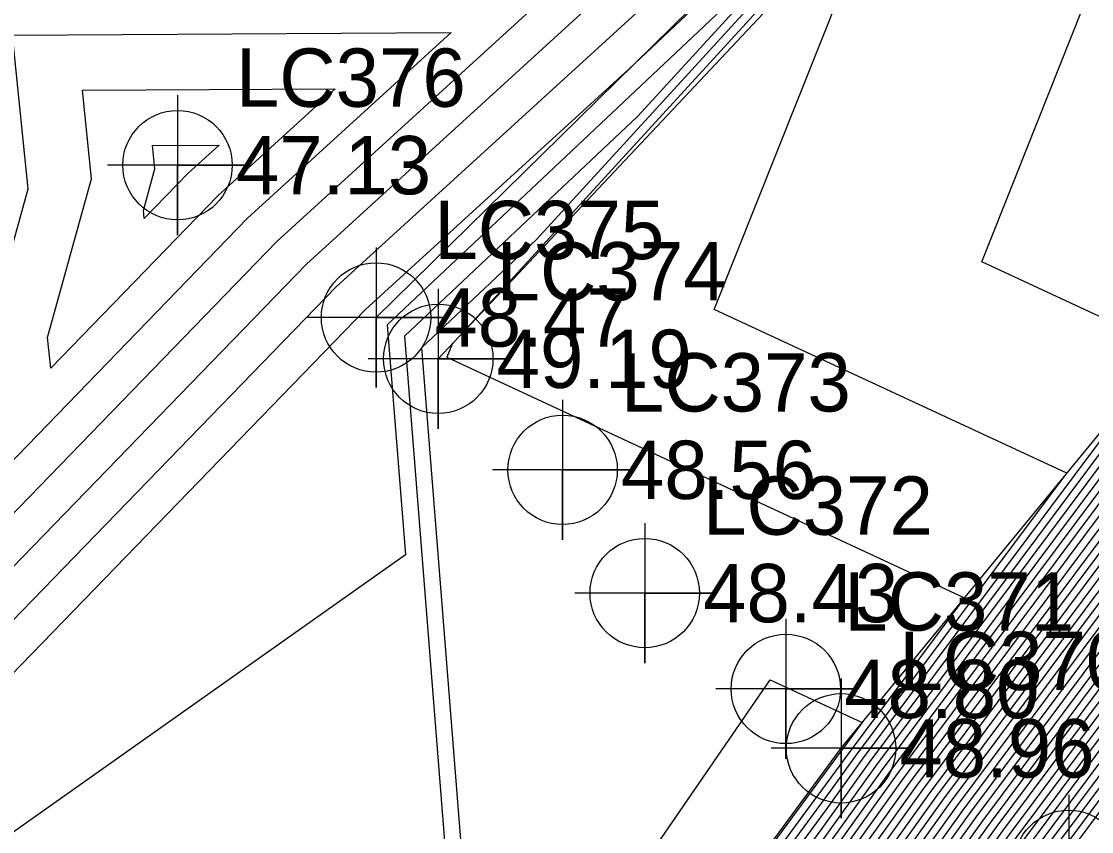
# Model space of a CAD drawing. Extents: x 2188792 to 2191981, y 386090 to 389710.
# Drawn here: x 2190620.76 to 2190666.61, y 388389.13 to 388423.85 of the extents above; entities that cross this region are included whole.
import ezdxf

# ---------------------------------------------------------------- set-up
doc = ezdxf.new("R2010")
doc.units = 0
for name, color, linetype in [('DTM Contours Major', 7, 'Continuous'), ('DTM Contours Minor', 7, 'Continuous'), ('Exist DTM Breakline', 7, 'Continuous'), ('Exist DTM Breakline Cogo Elevation', 7, 'Continuous'), ('Exist DTM Breakline Cogo Number', 7, 'Continuous'), ('Exist DTM Breakline Cogo Point CELL', 7, 'Continuous'), ('Exist DTM Breakline Underwater', 7, 'Continuous'), ('Exist DTM Breakline Underwater Cogo Elevation', 7, 'Continuous'), ('Exist DTM Breakline Underwater Cogo Number', 7, 'Continuous'), ('Exist DTM Breakline Underwater Cogo Point CELL', 7, 'Continuous'), ('Exist DTM Drainline Cogo Elevation', 7, 'Continuous'), ('Exist DTM Drainline Cogo Number', 7, 'Continuous'), ('Exist DTM Drainline Cogo Point CELL', 7, 'Continuous'), ('Exist DTM Regular Point Underwater CELL', 7, 'Continuous'), ('Exist DTM Regular Point Underwater Cogo Elevation', 7, 'Continuous'), ('Exist DTM Regular Point Underwater Cogo Number', 7, 'Continuous')]:
    doc.layers.add(name, color=color, linetype=linetype)

msp = doc.modelspace()

# ---------------------------------------------------------------- linework, layer by layer
at = {"layer": 'DTM Contours Major'}
for points in [[(2190568.798, 388266.353), (2190583.416, 388291.496), (2190583.418, 388291.499), (2190583.463, 388291.548), (2190591.567, 388301.461), (2190599.313, 388311.319), (2190609.295, 388325.595), (2190610.489, 388327.204), (2190624.421, 388347.007), (2190639.263, 388367.15), (2190642.16, 388371.198), (2190654.87, 388388.448), (2190657.367, 388391.933), (2190674.632, 388415.056), (2190675.153, 388415.756), (2190678.699, 388420.503), (2190681.482, 388442.694)], [(2190691.003, 388434.343), (2190676.602, 388415.066), (2190673.076, 388410.326), (2190658.796, 388391.202), (2190653.901, 388384.369), (2190643.502, 388370.255), (2190637.801, 388362.288), (2190625.818, 388346.025), (2190614.57, 388330.037), (2190610.468, 388324.509), (2190595.776, 388303.496), (2190593.278, 388300.122), (2190586.046, 388292.232), (2190584.709, 388290.425), (2190572.676, 388269.728)], [(2190695.547, 388432.587), (2190686.376, 388420.26), (2190680.95, 388412.997), (2190668.407, 388396.137), (2190663.084, 388389.008), (2190650.997, 388372.134), (2190647.526, 388367.424), (2190633.415, 388347.702), (2190630.009, 388343.08), (2190626.812, 388338.536), (2190613.987, 388321.249), (2190609.443, 388314.75), (2190596.353, 388297.074), (2190593.932, 388294.432), (2190588.589, 388287.213), (2190584.31, 388279.853), (2190571.718, 388262.612)], [(2190658.474, 388431.603), (2190642.824, 388414.506), (2190637.904, 388409.864), (2190640.459, 388377.605), (2190652.837, 388395.636), (2190656.785, 388393.8), (2190655.937, 388392.665), (2190655.838, 388392.526), (2190640.818, 388372.142), (2190640.726, 388372.012), (2190623.024, 388347.989)], [(2190696.694, 388431.508), (2190684.833, 388415.566), (2190682.399, 388412.307), (2190666.851, 388391.407), (2190664.514, 388388.277), (2190650.029, 388368.056), (2190648.868, 388366.48), (2190631.952, 388342.84), (2190631.406, 388342.098), (2190630.893, 388341.369), (2190615.16, 388320.162), (2190613.999, 388318.502), (2190597.378, 388296.058), (2190596.56, 388295.166), (2190589.883, 388286.143), (2190588.188, 388283.228), (2190572.538, 388261.8)], [(2190689.461, 388429.649), (2190678.051, 388414.376), (2190671.52, 388405.597), (2190660.226, 388390.471), (2190652.933, 388380.291), (2190644.843, 388369.311), (2190636.339, 388357.426), (2190627.215, 388345.044), (2190618.651, 388332.87), (2190611.641, 388323.422), (2190600.332, 388307.248), (2190594.303, 388299.106), (2190588.675, 388292.966), (2190586.003, 388289.355), (2190576.554, 388273.103)], [(2190649.117, 388428.193), (2190632.97, 388413.45), (2190609.993, 388389.743), (2190609.568, 388393.994), (2190615.612, 388415.825), (2190614.644, 388425.349)], [(2190687.918, 388424.954), (2190679.5, 388413.687), (2190669.963, 388400.867), (2190661.655, 388389.74), (2190651.965, 388376.212), (2190646.185, 388368.368), (2190634.877, 388352.564), (2190628.612, 388344.062), (2190622.732, 388335.703), (2190612.814, 388322.336), (2190604.888, 388310.999), (2190595.328, 388298.09), (2190591.303, 388293.699), (2190587.296, 388288.284), (2190580.432, 388276.478), (2190570.899, 388263.425)]]:
    msp.add_lwpolyline(points, dxfattribs=at)
at = {"layer": 'DTM Contours Minor'}
for points in [[(2190571.407, 388303.397), (2190583.344, 388293.67), (2190583.939, 388293.379), (2190590.892, 388301.886), (2190603.941, 388318.49), (2190609.061, 388325.813), (2190609.673, 388326.638), (2190624.141, 388347.204), (2190639.556, 388368.123), (2190641.892, 388371.387), (2190655.063, 388389.263), (2190657.081, 388392.08), (2190674.316, 388415.163), (2190673.371, 388415.602), (2190673.878, 388416.875), (2190674.831, 388419.267), (2190678.042, 388444.871)], [(2190658.138, 388431.777), (2190647.168, 388419.793), (2190637.167, 388410.354), (2190639.153, 388385.282), (2190618.442, 388370.645), (2190598.132, 388368.331), (2190593.172, 388367.799), (2190593.203, 388371.758), (2190593.155, 388372.239), (2190604.747, 388414.112), (2190604.076, 388420.718), (2190600.234, 388423.53), (2190598.478, 388437.676)], [(2190571.125, 388268.378), (2190584.192, 388290.854), (2190584.995, 388291.939), (2190592.868, 388300.528), (2190593.954, 388301.995), (2190609.999, 388324.943), (2190612.938, 388328.904), (2190625.259, 388346.418), (2190638.386, 388364.233), (2190642.965, 388370.632), (2190654.289, 388386.001), (2190658.224, 388391.495), (2190673.698, 388412.218), (2190676.022, 388415.342), (2190691.62, 388436.221)], [(2190571.9, 388269.053), (2190584.45, 388290.639), (2190585.521, 388292.086), (2190593.073, 388300.325), (2190594.865, 388302.746), (2190610.233, 388324.726), (2190613.754, 388329.471), (2190625.538, 388346.222), (2190638.094, 388363.261), (2190643.233, 388370.444), (2190654.095, 388385.185), (2190658.51, 388391.348), (2190673.387, 388411.272), (2190676.312, 388415.204), (2190691.312, 388435.282)], [(2190690.695, 388433.404), (2190676.892, 388414.928), (2190672.764, 388409.38), (2190659.082, 388391.056), (2190653.708, 388383.554), (2190643.77, 388370.066), (2190637.509, 388361.316), (2190626.097, 388345.829), (2190615.386, 388330.604), (2190610.703, 388324.291), (2190596.688, 388304.246), (2190593.483, 388299.919), (2190586.572, 388292.379), (2190584.968, 388290.211), (2190573.452, 388270.403)], [(2190694.858, 388433.235), (2190687.301, 388423.077), (2190680.08, 388413.411), (2190669.341, 388398.975), (2190662.227, 388389.447), (2190651.578, 388374.581), (2190646.721, 388367.99), (2190634.292, 388350.619), (2190629.171, 388343.669), (2190624.364, 388336.837), (2190613.283, 388321.901), (2190606.71, 388312.5), (2190595.738, 388297.683), (2190592.355, 388293.992), (2190587.813, 388287.856), (2190581.983, 388277.828), (2190571.226, 388263.1)], [(2190695.088, 388433.019), (2190686.993, 388422.138), (2190680.37, 388413.273), (2190669.03, 388398.029), (2190662.513, 388389.301), (2190651.384, 388373.765), (2190646.99, 388367.801), (2190633.999, 388349.647), (2190629.45, 388343.473), (2190625.18, 388337.403), (2190613.518, 388321.684), (2190607.621, 388313.25), (2190595.943, 388297.48), (2190592.881, 388294.139), (2190588.072, 388287.642), (2190582.759, 388278.503), (2190571.39, 388262.937)], [(2190658.809, 388431.429), (2190639.209, 388410.018), (2190638.985, 388409.455), (2190661.168, 388399.141), (2190656.223, 388392.518), (2190655.644, 388391.71), (2190641.087, 388371.953), (2190640.433, 388371.04), (2190623.303, 388347.793), (2190617.824, 388340.005), (2190612.502, 388338.347), (2190615.313, 388354.181), (2190631.276, 388366.224), (2190624.027, 388368.846), (2190600.586, 388366.175), (2190583.154, 388364.306), (2190583.178, 388367.287), (2190583.806, 388370.608), (2190588.751, 388375.621), (2190590.168, 388380.217), (2190599.314, 388413.256), (2190598.791, 388418.402), (2190593.333, 388422.399), (2190591.983, 388433.271)], [(2190695.317, 388432.803), (2190686.684, 388421.199), (2190680.66, 388413.135), (2190668.719, 388397.083), (2190662.799, 388389.155), (2190651.19, 388372.95), (2190647.258, 388367.613), (2190633.707, 388348.674), (2190629.73, 388343.276), (2190625.996, 388337.97), (2190613.752, 388321.466), (2190608.532, 388314), (2190596.148, 388297.277), (2190593.406, 388294.286), (2190588.331, 388287.427), (2190583.535, 388279.178), (2190571.554, 388262.775)], [(2190690.386, 388432.465), (2190677.182, 388414.79), (2190672.453, 388408.434), (2190659.368, 388390.91), (2190653.514, 388382.738), (2190644.038, 388369.877), (2190637.216, 388360.343), (2190626.377, 388345.633), (2190616.202, 388331.171), (2190610.937, 388324.074), (2190597.599, 388304.997), (2190593.688, 388299.715), (2190587.098, 388292.526), (2190585.227, 388289.997), (2190574.227, 388271.078)], [(2190695.776, 388432.372), (2190686.067, 388419.321), (2190681.239, 388412.859), (2190668.096, 388395.191), (2190663.37, 388388.862), (2190650.803, 388371.318), (2190647.795, 388367.235), (2190633.122, 388346.729), (2190630.288, 388342.884), (2190627.629, 388339.103), (2190614.221, 388321.032), (2190610.354, 388315.501), (2190596.558, 388296.871), (2190594.458, 388294.579), (2190588.848, 388286.999), (2190585.086, 388280.528), (2190571.882, 388262.45)], [(2190696.005, 388432.156), (2190685.759, 388418.382), (2190681.529, 388412.721), (2190667.785, 388394.245), (2190663.656, 388388.716), (2190650.609, 388370.503), (2190648.063, 388367.047), (2190632.83, 388345.757), (2190630.568, 388342.687), (2190628.445, 388339.669), (2190614.456, 388320.814), (2190611.265, 388316.251), (2190596.763, 388296.667), (2190594.983, 388294.726), (2190589.107, 388286.785), (2190585.861, 388281.203), (2190572.046, 388262.287)], [(2190696.235, 388431.94), (2190685.45, 388417.443), (2190681.819, 388412.583), (2190667.474, 388393.299), (2190663.942, 388388.57), (2190650.416, 388369.687), (2190648.331, 388366.858), (2190632.537, 388344.785), (2190630.847, 388342.491), (2190629.261, 388340.236), (2190614.69, 388320.597), (2190612.176, 388317.001), (2190596.968, 388296.464), (2190595.509, 388294.872), (2190589.366, 388286.571), (2190586.637, 388281.878), (2190572.21, 388262.125)], [(2190696.464, 388431.724), (2190685.142, 388416.505), (2190682.109, 388412.445), (2190667.162, 388392.353), (2190664.228, 388388.423), (2190650.222, 388368.871), (2190648.6, 388366.669), (2190632.245, 388343.812), (2190631.127, 388342.295), (2190630.077, 388340.803), (2190614.925, 388320.38), (2190613.087, 388317.752), (2190597.173, 388296.261), (2190596.035, 388295.019), (2190589.624, 388286.357), (2190587.413, 388282.553), (2190572.374, 388261.962)], [(2190570.349, 388267.703), (2190583.933, 388291.068), (2190584.469, 388291.792), (2190592.663, 388300.731), (2190593.043, 388301.245), (2190609.764, 388325.161), (2190612.121, 388328.338), (2190624.979, 388346.615), (2190638.678, 388365.205), (2190642.697, 388370.821), (2190654.482, 388386.816), (2190657.938, 388391.641), (2190674.009, 388413.164), (2190675.732, 388415.48), (2190687.465, 388431.185)], [(2190696.923, 388431.293), (2190684.525, 388414.627), (2190682.689, 388412.169), (2190666.54, 388390.461), (2190664.8, 388388.131), (2190649.835, 388367.24), (2190649.136, 388366.292), (2190632.184, 388342.599), (2190631.783, 388342.013), (2190631.701, 388341.891), (2190630.73, 388340.616), (2190615.394, 388319.945), (2190614.91, 388319.252), (2190597.583, 388295.855), (2190597.086, 388295.312), (2190590.142, 388285.929), (2190588.964, 388283.903), (2190572.702, 388261.637)], [(2190690.078, 388431.526), (2190677.471, 388414.652), (2190672.142, 388407.488), (2190659.654, 388390.763), (2190653.321, 388381.922), (2190644.306, 388369.689), (2190636.924, 388359.371), (2190626.656, 388345.436), (2190617.018, 388331.737), (2190611.172, 388323.857), (2190598.51, 388305.747), (2190593.893, 388299.512), (2190587.623, 388292.672), (2190585.485, 388289.783), (2190575.003, 388271.753)], [(2190697.153, 388431.077), (2190684.216, 388413.688), (2190682.978, 388412.031), (2190666.229, 388389.516), (2190665.086, 388387.984), (2190649.641, 388366.424), (2190649.404, 388366.103), (2190643.661, 388358.075), (2190634.261, 388344.309), (2190632.319, 388341.439), (2190616.382, 388320.508), (2190615.759, 388319.617), (2190609.55, 388311.535), (2190597.788, 388295.651), (2190597.612, 388295.459), (2190590.4, 388285.714), (2190589.739, 388284.578), (2190572.866, 388261.475)], [(2190697.382, 388430.861), (2190683.908, 388412.749), (2190683.268, 388411.893), (2190665.918, 388388.57), (2190665.372, 388387.838), (2190655.137, 388373.552), (2190650.712, 388367.081), (2190649.838, 388365.79), (2190636.738, 388346.605), (2190632.938, 388340.988), (2190619.271, 388323.038), (2190616.45, 388319.008), (2190599.455, 388296.884), (2190598.282, 388295.211), (2190593.471, 388289.3), (2190590.659, 388285.5), (2190590.515, 388285.253), (2190573.03, 388261.312)], [(2190689.769, 388430.587), (2190677.761, 388414.514), (2190671.831, 388406.543), (2190659.94, 388390.617), (2190653.127, 388381.106), (2190644.575, 388369.5), (2190636.631, 388358.398), (2190626.935, 388345.24), (2190617.835, 388332.304), (2190611.406, 388323.639), (2190599.421, 388306.497), (2190594.098, 388299.309), (2190588.149, 388292.819), (2190585.744, 388289.569), (2190575.778, 388272.428)], [(2190655.857, 388430.365), (2190646.78, 388421.798), (2190635.505, 388411.504), (2190601.981, 388376.915), (2190601.362, 388383.117), (2190610.179, 388414.968), (2190609.36, 388423.033), (2190607.136, 388424.662)], [(2190654.091, 388430.603), (2190634.238, 388412.477), (2190605.987, 388383.329), (2190605.465, 388388.555), (2190612.896, 388415.397), (2190612.002, 388424.191)], [(2190588.886, 388429.857), (2190589.882, 388421.833), (2190596.149, 388417.244), (2190596.598, 388412.828), (2190588.749, 388384.475), (2190586.603, 388377.515), (2190579.115, 388369.925), (2190578.164, 388364.895), (2190578.146, 388362.559), (2190601.813, 388365.096), (2190609.658, 388365.99), (2190623.126, 388361.12), (2190614.635, 388354.713), (2190610.608, 388332.027), (2190613.196, 388332.833), (2190623.582, 388347.596), (2190640.141, 388370.068), (2190641.355, 388371.765), (2190655.451, 388390.895), (2190656.509, 388392.372), (2190665.551, 388404.482), (2190650.447, 388411.504), (2190657.675, 388429.651)], [(2190689.152, 388428.71), (2190678.341, 388414.238), (2190671.208, 388404.651), (2190660.511, 388390.325), (2190652.74, 388379.475), (2190645.111, 388369.123), (2190636.047, 388356.454), (2190627.494, 388344.847), (2190619.467, 388333.437), (2190611.876, 388323.205), (2190601.243, 388307.998), (2190594.508, 388298.903), (2190589.201, 388293.112), (2190586.261, 388289.141), (2190577.33, 388273.778)], [(2190688.844, 388427.771), (2190678.631, 388414.101), (2190670.897, 388403.705), (2190660.797, 388390.178), (2190652.546, 388378.659), (2190645.38, 388368.934), (2190635.754, 388355.481), (2190627.774, 388344.651), (2190620.283, 388334.004), (2190612.11, 388322.987), (2190602.154, 388308.748), (2190594.713, 388298.699), (2190589.726, 388293.259), (2190586.52, 388288.926), (2190578.105, 388274.453), (2190570.407, 388263.912)], [(2190688.535, 388426.832), (2190678.921, 388413.963), (2190670.586, 388402.759), (2190661.083, 388390.032), (2190652.352, 388377.844), (2190645.648, 388368.745), (2190635.462, 388354.509), (2190628.053, 388344.455), (2190621.099, 388334.57), (2190612.345, 388322.77), (2190603.065, 388309.498), (2190594.918, 388298.496), (2190590.252, 388293.406), (2190586.779, 388288.712), (2190578.881, 388275.128), (2190570.571, 388263.749)], [(2190569.574, 388267.028), (2190583.674, 388291.282), (2190583.944, 388291.646), (2190589.684, 388297.909), (2190592.241, 388301.037), (2190594.685, 388304.147), (2190609.53, 388325.378), (2190611.305, 388327.771), (2190624.7, 388346.811), (2190638.971, 388366.178), (2190642.428, 388371.01), (2190654.676, 388387.632), (2190657.653, 388391.787), (2190674.321, 388414.11), (2190675.442, 388415.618), (2190683.082, 388425.844)], [(2190688.227, 388425.893), (2190679.21, 388413.825), (2190670.275, 388401.813), (2190661.369, 388389.886), (2190652.159, 388377.028), (2190645.916, 388368.556), (2190635.169, 388353.536), (2190628.332, 388344.258), (2190621.915, 388335.137), (2190612.579, 388322.553), (2190603.976, 388310.249), (2190595.123, 388298.293), (2190590.778, 388293.552), (2190587.037, 388288.498), (2190579.656, 388275.803), (2190570.735, 388263.587)], [(2190617.376, 388425.626), (2190644.143, 388425.782), (2190631.702, 388414.423), (2190613.999, 388396.157), (2190613.672, 388399.432), (2190618.328, 388416.253), (2190617.376, 388425.626)], [(2190651.513, 388425.079), (2190636.429, 388410.843), (2190637.21, 388400.99), (2190606.468, 388379.263), (2190597.975, 388370.5), (2190597.258, 388377.678), (2190607.463, 388414.54), (2190606.718, 388421.876), (2190603.685, 388424.096)], [(2190573.352, 388303.945), (2190583.274, 388295.86), (2190584.468, 388295.276), (2190590.218, 388302.31), (2190608.569, 388325.662), (2190608.826, 388326.03), (2190608.857, 388326.071), (2190623.862, 388347.4), (2190639.848, 388369.095), (2190641.623, 388371.576), (2190655.257, 388390.079), (2190656.795, 388392.226), (2190669.934, 388409.822), (2190661.909, 388413.553), (2190666.214, 388424.362)], [(2190687.61, 388424.015), (2190679.79, 388413.549), (2190669.652, 388399.921), (2190661.941, 388389.593), (2190651.771, 388375.397), (2190646.453, 388368.179), (2190634.584, 388351.592), (2190628.891, 388343.865), (2190623.548, 388336.27), (2190613.048, 388322.118), (2190605.799, 388311.749), (2190595.533, 388297.887), (2190591.829, 388293.846), (2190587.555, 388288.07), (2190581.208, 388277.153), (2190571.063, 388263.262)], [(2190620.376, 388423.262), (2190639.17, 388423.371), (2190630.435, 388415.396), (2190618.005, 388402.571), (2190617.775, 388404.871), (2190621.045, 388416.681), (2190620.376, 388423.262)], [(2190623.376, 388420.898), (2190634.196, 388420.961), (2190629.167, 388416.369), (2190622.011, 388408.985), (2190621.879, 388410.309), (2190623.761, 388417.109), (2190623.376, 388420.898)], [(2190626.376, 388418.534), (2190629.223, 388418.55), (2190627.9, 388417.342), (2190626.017, 388415.4), (2190625.982, 388415.748), (2190626.477, 388417.537), (2190626.376, 388418.534)]]:
    msp.add_lwpolyline(points, dxfattribs=at)
at = {"layer": 'Exist DTM Breakline'}
for points in [[(2190562.442, 388270.056), (2190592.552, 388300.841), (2190622.991, 388348.012), (2190655.878, 388392.695), (2190691.635, 388436.266), (2190715.121, 388473.885), (2190746.669, 388508.678), (2190779.529, 388550.766), (2190810.094, 388591.723), (2190838.625, 388638.055)], [(2190638.618, 388409.389), (2190674.249, 388447.272), (2190709.907, 388477.186), (2190744.772, 388514.048)]]:
    msp.add_lwpolyline(points, dxfattribs=at)
at = {"layer": 'Exist DTM Breakline Cogo Point CELL'}
for points in [[(2190638.618, 388412.389), (2190638.618, 388406.389), (2190638.618, 388409.389), (2190641.618, 388409.389), (2190635.618, 388409.389)], [(2190655.878, 388395.695), (2190655.878, 388389.695), (2190655.878, 388392.695), (2190658.878, 388392.695), (2190652.878, 388392.695)], [(2190665.633, 388390.704), (2190665.633, 388384.704), (2190665.633, 388387.704), (2190668.633, 388387.704), (2190662.633, 388387.704)]]:
    msp.add_lwpolyline(points, dxfattribs=at)
for centre in [(2190638.618, 388409.389), (2190655.878, 388392.695), (2190665.633, 388387.704)]:
    msp.add_circle(centre, 2.344, dxfattribs=at)
at = {"layer": 'Exist DTM Breakline Underwater'}
msp.add_lwpolyline([(2190635.952, 388411.161), (2190673.121, 388447.675), (2190709.881, 388477.513), (2190741.446, 388517.05), (2190777.128, 388553.237)], dxfattribs=at)
at = {"layer": 'Exist DTM Breakline Underwater Cogo Point CELL'}
for points in [[(2190635.952, 388414.161), (2190635.952, 388408.161), (2190635.952, 388411.161), (2190638.952, 388411.161), (2190632.952, 388411.161)], [(2190643.946, 388407.631), (2190643.946, 388401.631), (2190643.946, 388404.631), (2190646.946, 388404.631), (2190640.946, 388404.631)], [(2190653.515, 388398.239), (2190653.515, 388392.239), (2190653.515, 388395.239), (2190656.515, 388395.239), (2190650.515, 388395.239)]]:
    msp.add_lwpolyline(points, dxfattribs=at)
for centre in [(2190635.952, 388411.161), (2190643.946, 388404.631), (2190653.515, 388395.239)]:
    msp.add_circle(centre, 2.344, dxfattribs=at)
at = {"layer": 'Exist DTM Drainline Cogo Point CELL'}
msp.add_lwpolyline([(2190647.465, 388402.349), (2190647.465, 388396.349), (2190647.465, 388399.349), (2190650.465, 388399.349), (2190644.465, 388399.349)], dxfattribs=at)
msp.add_circle((2190647.465, 388399.349), 2.344, dxfattribs=at)
at = {"layer": 'Exist DTM Regular Point Underwater CELL'}
msp.add_lwpolyline([(2190627.447, 388420.69), (2190627.447, 388414.69), (2190627.447, 388417.69), (2190630.447, 388417.69), (2190624.447, 388417.69)], dxfattribs=at)
msp.add_circle((2190627.447, 388417.69), 2.344, dxfattribs=at)

# ---------------------------------------------------------------- texts
at = {"layer": 'Exist DTM Breakline Cogo Elevation'}
for s, p in [('49.19', (2190641.118, 388408.139)), ('48.96', (2190658.378, 388391.445))]:
    msp.add_text(s, height=2.5, dxfattribs=at).set_placement(p)
at = {"layer": 'Exist DTM Breakline Cogo Number'}
for s, p in [('LC374', (2190641.118, 388411.889)), ('LC370', (2190658.378, 388395.195))]:
    msp.add_text(s, height=2.5, dxfattribs=at).set_placement(p)
at = {"layer": 'Exist DTM Breakline Underwater Cogo Elevation'}
for s, p in [('48.47', (2190638.452, 388409.911)), ('48.56', (2190646.446, 388403.381)), ('48.80', (2190656.015, 388393.989))]:
    msp.add_text(s, height=2.5, dxfattribs=at).set_placement(p)
at = {"layer": 'Exist DTM Breakline Underwater Cogo Number'}
for s, p in [('LC375', (2190638.452, 388413.661)), ('LC373', (2190646.446, 388407.131)), ('LC371', (2190656.015, 388397.739))]:
    msp.add_text(s, height=2.5, dxfattribs=at).set_placement(p)
at = {"layer": 'Exist DTM Drainline Cogo Elevation'}
msp.add_text('48.43', height=2.5, dxfattribs=at).set_placement((2190649.965, 388398.099))
at = {"layer": 'Exist DTM Drainline Cogo Number'}
msp.add_text('LC372', height=2.5, dxfattribs=at).set_placement((2190649.965, 388401.849))
at = {"layer": 'Exist DTM Regular Point Underwater Cogo Elevation'}
msp.add_text('47.13', height=2.5, dxfattribs=at).set_placement((2190629.947, 388416.44))
at = {"layer": 'Exist DTM Regular Point Underwater Cogo Number'}
msp.add_text('LC376', height=2.5, dxfattribs=at).set_placement((2190629.947, 388420.19))

doc.saveas('drawing.dxf')
